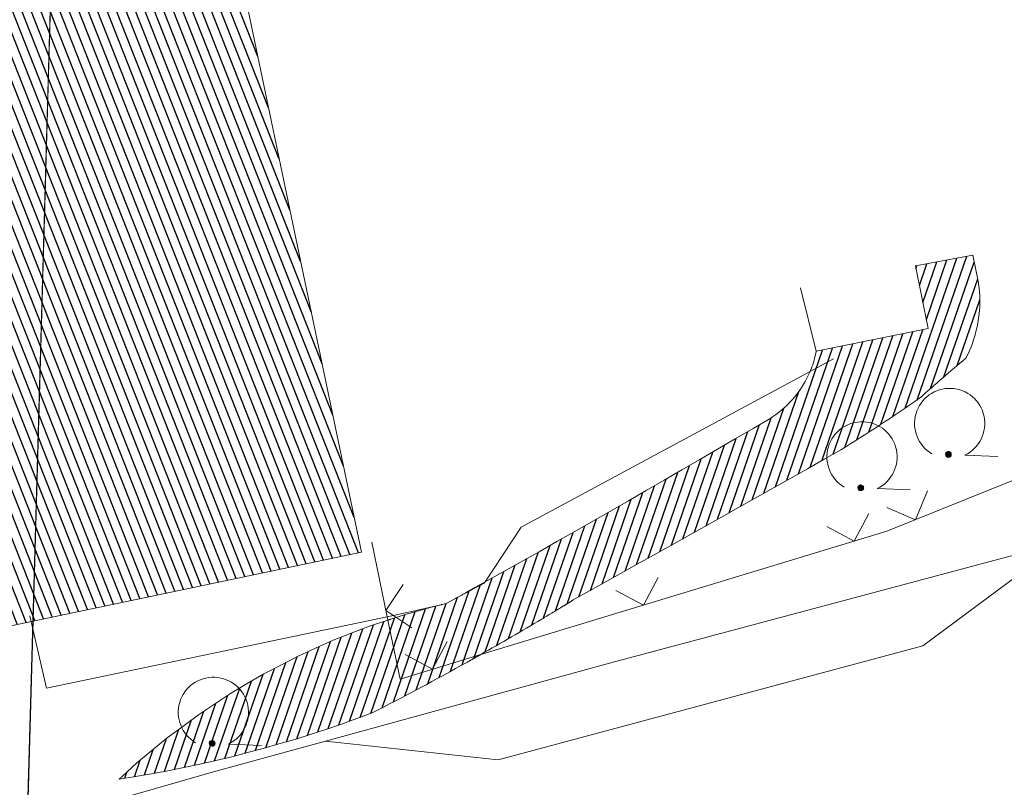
# Model space of a CAD drawing. Header units: metres. Extents: x 345144 to 348639, y 5629211 to 5635235.
# Tile 911 of 1056: x 347870 to 347893, y 5630803 to 5630821. Entities that reach past the tile are written whole.
import ezdxf

# ---------------------------------------------------------------- set-up
doc = ezdxf.new("R2010")
doc.units = ezdxf.units.M
doc.header["$MEASUREMENT"] = 0
for name, color, linetype in [('028 Geländeform', 7, 'Continuous'), ('081-083 Topographie', 7, 'Continuous'), ('AX Gebäude', 7, 'Continuous'), ('Blatt', 7, 'Continuous'), ('Definitionslinie', 7, 'Continuous')]:
    doc.layers.add(name, color=color, linetype=linetype)

# ---------------------------------------------------------------- blocks, each defined once
blk = doc.blocks.new('alk_7100_nrwx2')
at = {"true_color": 0x2e2e2e}
h = blk.add_hatch(color=250, dxfattribs=at)
edge = h.paths.add_edge_path(flags=0)
edge.add_arc((0.024073, -0.597267), 0.057254, 180, 360, ccw=False)
edge.add_arc((0.024073, -0.597267), 0.057255, 0, 180, ccw=False)
at = {"color": 250, "lineweight": 5, "true_color": 0x2e2e2e, "flags": 128}
blk.add_lwpolyline([(0.349382, -0.597267), (1, -0.597267)], dxfattribs=at)
at = {"color": 250, "lineweight": 5, "true_color": 0x2e2e2e}
for centre, radius, start, end in [((0.024073, 0.012362), 0.690995, -61.9148169, -118.0851831), ((0.024073, -0.597267), 0.057255, 0, 180), ((0.024073, -0.597267), 0.057254, 180, 0)]:
    blk.add_arc(centre, radius, start, end, dxfattribs=at)

msp = doc.modelspace()

# ---------------------------------------------------------------- hatches: boundary and pattern name
at = {"layer": '028 Geländeform', "true_color": 0xb27500}
h = msp.add_hatch(dxfattribs=at)
h.set_pattern_fill('_USER', color=44, scale=0.2, angle=250.9552152, style=0, pattern_type=0)
h.set_pattern_definition([(250.9552151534, (0, 0), (0.1890527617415, -0.065261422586), [])])
edge = h.paths.add_edge_path(flags=0)
edge.add_line((347880.156, 5630807.437), (347880.21125, 5630807.4675))
edge.add_line((347880.21125, 5630807.4675), (347880.266484, 5630807.498031))
edge.add_line((347880.266484, 5630807.498031), (347880.321719, 5630807.528562))
edge.add_line((347880.321719, 5630807.528562), (347880.376937, 5630807.559125))
edge.add_line((347880.376937, 5630807.559125), (347880.432156, 5630807.589688))
edge.add_line((347880.432156, 5630807.589688), (347880.487359, 5630807.620281))
edge.add_line((347880.487359, 5630807.620281), (347880.542563, 5630807.650875))
edge.add_line((347880.542563, 5630807.650875), (347880.59775, 5630807.6815))
edge.add_line((347880.59775, 5630807.6815), (347880.652938, 5630807.712125))
edge.add_line((347880.652938, 5630807.712125), (347880.708109, 5630807.742781))
edge.add_line((347880.708109, 5630807.742781), (347880.763281, 5630807.773438))
edge.add_line((347880.763281, 5630807.773438), (347880.818438, 5630807.804125))
edge.add_line((347880.818438, 5630807.804125), (347880.873594, 5630807.834813))
edge.add_line((347880.873594, 5630807.834813), (347880.928734, 5630807.865531))
edge.add_line((347880.928734, 5630807.865531), (347880.983875, 5630807.89625))
edge.add_line((347880.983875, 5630807.89625), (347881.039, 5630807.927))
edge.add_line((347881.039, 5630807.927), (347881.039, 5630807.927))
edge.add_line((347881.039, 5630807.927), (347881.447, 5630808.15425))
edge.add_line((347881.447, 5630808.15425), (347881.854266, 5630808.382734))
edge.add_line((347881.854266, 5630808.382734), (347882.261531, 5630808.611219))
edge.add_line((347882.261531, 5630808.611219), (347882.668062, 5630808.840938))
edge.add_line((347882.668062, 5630808.840938), (347883.074594, 5630809.070656))
edge.add_line((347883.074594, 5630809.070656), (347883.480391, 5630809.301609))
edge.add_line((347883.480391, 5630809.301609), (347883.886188, 5630809.532563))
edge.add_line((347883.886188, 5630809.532563), (347884.29125, 5630809.76475))
edge.add_line((347884.29125, 5630809.76475), (347884.696313, 5630809.996938))
edge.add_line((347884.696313, 5630809.996938), (347885.100641, 5630810.230359))
edge.add_line((347885.100641, 5630810.230359), (347885.504969, 5630810.463781))
edge.add_line((347885.504969, 5630810.463781), (347885.908563, 5630810.698438))
edge.add_line((347885.908563, 5630810.698438), (347886.312156, 5630810.933094))
edge.add_line((347886.312156, 5630810.933094), (347886.715016, 5630811.168984))
edge.add_line((347886.715016, 5630811.168984), (347887.117875, 5630811.404875))
edge.add_line((347887.117875, 5630811.404875), (347887.52, 5630811.642))
edge.add_arc((347886.293, 5630813.585), 2.297994, 302.2723158, 303.0813703)
edge.add_arc((347886.293, 5630813.585), 2.297421, 303.0813703, 303.3374187)
edge.add_arc((347886.293, 5630813.585), 2.298166, 303.3374187, 337.2957497)
edge.add_arc((347886.293, 5630813.585), 2.298079, 337.2957497, 338.4022751)
edge.add_arc((347886.293, 5630813.585), 2.298366, 338.4022751, 338.772733)
edge.add_arc((347886.293, 5630813.585), 2.297909, 338.772733, 349.1935496)
edge.add_line((347888.551, 5630813.154), (347891.092, 5630813.668))
edge.add_line((347891.092, 5630813.668), (347891.092, 5630813.668))
edge.add_line((347891.092, 5630813.668), (347890.803, 5630815.091))
edge.add_line((347890.803, 5630815.091), (347890.803, 5630815.091))
edge.add_line((347890.803, 5630815.091), (347892.101, 5630815.338))
edge.add_line((347892.101, 5630815.338), (347892.101, 5630815.338))
edge.add_line((347892.101, 5630815.338), (347892.227, 5630814.748))
edge.add_line((347892.227, 5630814.748), (347892.227, 5630814.748))
edge.add_line((347892.227, 5630814.748), (347892.244375, 5630814.633))
edge.add_line((347892.244375, 5630814.633), (347892.253016, 5630814.519375))
edge.add_line((347892.253016, 5630814.519375), (347892.261656, 5630814.40575))
edge.add_line((347892.261656, 5630814.40575), (347892.261563, 5630814.2935))
edge.add_line((347892.261563, 5630814.2935), (347892.261469, 5630814.18125))
edge.add_line((347892.261469, 5630814.18125), (347892.252641, 5630814.070375))
edge.add_line((347892.252641, 5630814.070375), (347892.243813, 5630813.9595))
edge.add_line((347892.243813, 5630813.9595), (347892.22625, 5630813.85))
edge.add_line((347892.22625, 5630813.85), (347892.208688, 5630813.7405))
edge.add_line((347892.208688, 5630813.7405), (347892.182391, 5630813.632375))
edge.add_line((347892.182391, 5630813.632375), (347892.156094, 5630813.52425))
edge.add_line((347892.156094, 5630813.52425), (347892.121062, 5630813.4175))
edge.add_line((347892.121062, 5630813.4175), (347892.086031, 5630813.31075))
edge.add_line((347892.086031, 5630813.31075), (347892.042266, 5630813.205375))
edge.add_line((347892.042266, 5630813.205375), (347891.9985, 5630813.1))
edge.add_line((347891.9985, 5630813.1), (347891.946, 5630812.996))
edge.add_line((347891.946, 5630812.996), (347891.946, 5630812.996))
edge.add_line((347891.946, 5630812.996), (347891.879375, 5630812.940625))
edge.add_line((347891.879375, 5630812.940625), (347891.813, 5630812.884922))
edge.add_line((347891.813, 5630812.884922), (347891.746625, 5630812.829219))
edge.add_line((347891.746625, 5630812.829219), (347891.6805, 5630812.773188))
edge.add_line((347891.6805, 5630812.773188), (347891.614375, 5630812.717156))
edge.add_line((347891.614375, 5630812.717156), (347891.5485, 5630812.660797))
edge.add_line((347891.5485, 5630812.660797), (347891.482625, 5630812.604438))
edge.add_line((347891.482625, 5630812.604438), (347891.417, 5630812.54775))
edge.add_line((347891.417, 5630812.54775), (347891.351375, 5630812.491063))
edge.add_line((347891.351375, 5630812.491063), (347891.286, 5630812.434047))
edge.add_line((347891.286, 5630812.434047), (347891.220625, 5630812.377031))
edge.add_line((347891.220625, 5630812.377031), (347891.1555, 5630812.319688))
edge.add_line((347891.1555, 5630812.319688), (347891.090375, 5630812.262344))
edge.add_line((347891.090375, 5630812.262344), (347891.0255, 5630812.204672))
edge.add_line((347891.0255, 5630812.204672), (347890.960625, 5630812.147))
edge.add_line((347890.960625, 5630812.147), (347890.896, 5630812.089))
edge.add_line((347890.896, 5630812.089), (347890.896, 5630812.089))
edge.add_line((347890.896, 5630812.089), (347890.786375, 5630812.013375))
edge.add_line((347890.786375, 5630812.013375), (347890.676297, 5630811.938391))
edge.add_line((347890.676297, 5630811.938391), (347890.566219, 5630811.863406))
edge.add_line((347890.566219, 5630811.863406), (347890.455688, 5630811.789063))
edge.add_line((347890.455688, 5630811.789063), (347890.345156, 5630811.714719))
edge.add_line((347890.345156, 5630811.714719), (347890.234172, 5630811.641016))
edge.add_line((347890.234172, 5630811.641016), (347890.123188, 5630811.567312))
edge.add_line((347890.123188, 5630811.567312), (347890.01175, 5630811.49425))
edge.add_line((347890.01175, 5630811.49425), (347889.900312, 5630811.421188))
edge.add_line((347889.900312, 5630811.421188), (347889.788422, 5630811.348766))
edge.add_line((347889.788422, 5630811.348766), (347889.676531, 5630811.276344))
edge.add_line((347889.676531, 5630811.276344), (347889.564188, 5630811.204563))
edge.add_line((347889.564188, 5630811.204563), (347889.451844, 5630811.132781))
edge.add_line((347889.451844, 5630811.132781), (347889.339047, 5630811.061641))
edge.add_line((347889.339047, 5630811.061641), (347889.22625, 5630810.9905))
edge.add_line((347889.22625, 5630810.9905), (347889.113, 5630810.92))
edge.add_line((347889.113, 5630810.92), (347889.113, 5630810.92))
edge.add_line((347889.113, 5630810.92), (347888.734, 5630810.70625))
edge.add_line((347888.734, 5630810.70625), (347888.354859, 5630810.49275))
edge.add_line((347888.354859, 5630810.49275), (347887.975719, 5630810.27925))
edge.add_line((347887.975719, 5630810.27925), (347887.596438, 5630810.066))
edge.add_line((347887.596438, 5630810.066), (347887.217156, 5630809.85275))
edge.add_line((347887.217156, 5630809.85275), (347886.837734, 5630809.63975))
edge.add_line((347886.837734, 5630809.63975), (347886.458313, 5630809.42675))
edge.add_line((347886.458313, 5630809.42675), (347886.07875, 5630809.214))
edge.add_line((347886.07875, 5630809.214), (347885.699188, 5630809.00125))
edge.add_line((347885.699188, 5630809.00125), (347885.319484, 5630808.78875))
edge.add_line((347885.319484, 5630808.78875), (347884.939781, 5630808.57625))
edge.add_line((347884.939781, 5630808.57625), (347884.559938, 5630808.364))
edge.add_line((347884.559938, 5630808.364), (347884.180094, 5630808.15175))
edge.add_line((347884.180094, 5630808.15175), (347883.800109, 5630807.93975))
edge.add_line((347883.800109, 5630807.93975), (347883.420125, 5630807.72775))
edge.add_line((347883.420125, 5630807.72775), (347883.04, 5630807.516))
edge.add_line((347883.04, 5630807.516), (347883.04, 5630807.516))
edge.add_line((347883.04, 5630807.516), (347883.031875, 5630807.511))
edge.add_line((347883.031875, 5630807.511), (347883.02375, 5630807.506))
edge.add_line((347883.02375, 5630807.506), (347883.015625, 5630807.501))
edge.add_line((347883.015625, 5630807.501), (347883.0075, 5630807.496))
edge.add_line((347883.0075, 5630807.496), (347882.999375, 5630807.491))
edge.add_line((347882.999375, 5630807.491), (347882.99125, 5630807.486))
edge.add_line((347882.99125, 5630807.486), (347882.983125, 5630807.481))
edge.add_line((347882.983125, 5630807.481), (347882.975, 5630807.476))
edge.add_line((347882.975, 5630807.476), (347882.966875, 5630807.471))
edge.add_line((347882.966875, 5630807.471), (347882.95875, 5630807.466))
edge.add_line((347882.95875, 5630807.466), (347882.950625, 5630807.461))
edge.add_line((347882.950625, 5630807.461), (347882.9425, 5630807.456))
edge.add_line((347882.9425, 5630807.456), (347882.934375, 5630807.451))
edge.add_line((347882.934375, 5630807.451), (347882.92625, 5630807.446))
edge.add_line((347882.92625, 5630807.446), (347882.918125, 5630807.441))
edge.add_line((347882.918125, 5630807.441), (347882.91, 5630807.436))
edge.add_line((347882.91, 5630807.436), (347882.91, 5630807.436))
edge.add_line((347882.91, 5630807.436), (347882.901875, 5630807.431125))
edge.add_line((347882.901875, 5630807.431125), (347882.89375, 5630807.426234))
edge.add_line((347882.89375, 5630807.426234), (347882.885625, 5630807.421344))
edge.add_line((347882.885625, 5630807.421344), (347882.8775, 5630807.416438))
edge.add_line((347882.8775, 5630807.416438), (347882.869375, 5630807.411531))
edge.add_line((347882.869375, 5630807.411531), (347882.86125, 5630807.406609))
edge.add_line((347882.86125, 5630807.406609), (347882.853125, 5630807.401688))
edge.add_line((347882.853125, 5630807.401688), (347882.845, 5630807.39675))
edge.add_line((347882.845, 5630807.39675), (347882.836875, 5630807.391813))
edge.add_line((347882.836875, 5630807.391813), (347882.82875, 5630807.386859))
edge.add_line((347882.82875, 5630807.386859), (347882.820625, 5630807.381906))
edge.add_line((347882.820625, 5630807.381906), (347882.8125, 5630807.376938))
edge.add_line((347882.8125, 5630807.376938), (347882.804375, 5630807.371969))
edge.add_line((347882.804375, 5630807.371969), (347882.79625, 5630807.366984))
edge.add_line((347882.79625, 5630807.366984), (347882.788125, 5630807.362))
edge.add_line((347882.788125, 5630807.362), (347882.78, 5630807.357))
edge.add_line((347882.78, 5630807.357), (347882.78, 5630807.357))
edge.add_line((347882.78, 5630807.357), (347882.7515, 5630807.33975))
edge.add_line((347882.7515, 5630807.33975), (347882.723, 5630807.322516))
edge.add_line((347882.723, 5630807.322516), (347882.6945, 5630807.305281))
edge.add_line((347882.6945, 5630807.305281), (347882.666, 5630807.288063))
edge.add_line((347882.666, 5630807.288063), (347882.6375, 5630807.270844))
edge.add_line((347882.6375, 5630807.270844), (347882.609, 5630807.253641))
edge.add_line((347882.609, 5630807.253641), (347882.5805, 5630807.236438))
edge.add_line((347882.5805, 5630807.236438), (347882.552, 5630807.21925))
edge.add_line((347882.552, 5630807.21925), (347882.5235, 5630807.202063))
edge.add_line((347882.5235, 5630807.202063), (347882.495, 5630807.184891))
edge.add_line((347882.495, 5630807.184891), (347882.4665, 5630807.167719))
edge.add_line((347882.4665, 5630807.167719), (347882.438, 5630807.150563))
edge.add_line((347882.438, 5630807.150563), (347882.4095, 5630807.133406))
edge.add_line((347882.4095, 5630807.133406), (347882.381, 5630807.116266))
edge.add_line((347882.381, 5630807.116266), (347882.3525, 5630807.099125))
edge.add_line((347882.3525, 5630807.099125), (347882.324, 5630807.082))
edge.add_line((347882.324, 5630807.082), (347882.324, 5630807.082))
edge.add_line((347882.324, 5630807.082), (347882.23825, 5630807.030875))
edge.add_line((347882.23825, 5630807.030875), (347882.152328, 5630806.98))
edge.add_line((347882.152328, 5630806.98), (347882.066406, 5630806.929125))
edge.add_line((347882.066406, 5630806.929125), (347881.980313, 5630806.8785))
edge.add_line((347881.980313, 5630806.8785), (347881.894219, 5630806.827875))
edge.add_line((347881.894219, 5630806.827875), (347881.807953, 5630806.7775))
edge.add_line((347881.807953, 5630806.7775), (347881.721688, 5630806.727125))
edge.add_line((347881.721688, 5630806.727125), (347881.63525, 5630806.677))
edge.add_line((347881.63525, 5630806.677), (347881.548813, 5630806.626875))
edge.add_line((347881.548813, 5630806.626875), (347881.462203, 5630806.577))
edge.add_line((347881.462203, 5630806.577), (347881.375594, 5630806.527125))
edge.add_line((347881.375594, 5630806.527125), (347881.288813, 5630806.4775))
edge.add_line((347881.288813, 5630806.4775), (347881.202031, 5630806.427875))
edge.add_line((347881.202031, 5630806.427875), (347881.115078, 5630806.3785))
edge.add_line((347881.115078, 5630806.3785), (347881.028125, 5630806.329125))
edge.add_line((347881.028125, 5630806.329125), (347880.941, 5630806.28))
edge.add_line((347880.941, 5630806.28), (347880.941, 5630806.28))
edge.add_line((347880.941, 5630806.28), (347880.931625, 5630806.274625))
edge.add_line((347880.931625, 5630806.274625), (347880.92225, 5630806.269266))
edge.add_line((347880.92225, 5630806.269266), (347880.912875, 5630806.263906))
edge.add_line((347880.912875, 5630806.263906), (347880.9035, 5630806.258563))
edge.add_line((347880.9035, 5630806.258563), (347880.894125, 5630806.253219))
edge.add_line((347880.894125, 5630806.253219), (347880.88475, 5630806.247891))
edge.add_line((347880.88475, 5630806.247891), (347880.875375, 5630806.242563))
edge.add_line((347880.875375, 5630806.242563), (347880.866, 5630806.23725))
edge.add_line((347880.866, 5630806.23725), (347880.856625, 5630806.231938))
edge.add_line((347880.856625, 5630806.231938), (347880.84725, 5630806.226641))
edge.add_line((347880.84725, 5630806.226641), (347880.837875, 5630806.221344))
edge.add_line((347880.837875, 5630806.221344), (347880.8285, 5630806.216063))
edge.add_line((347880.8285, 5630806.216063), (347880.819125, 5630806.210781))
edge.add_line((347880.819125, 5630806.210781), (347880.80975, 5630806.205516))
edge.add_line((347880.80975, 5630806.205516), (347880.800375, 5630806.20025))
edge.add_line((347880.800375, 5630806.20025), (347880.791, 5630806.195))
edge.add_line((347880.791, 5630806.195), (347880.791, 5630806.195))
edge.add_line((347880.791, 5630806.195), (347880.781375, 5630806.189625))
edge.add_line((347880.781375, 5630806.189625), (347880.77175, 5630806.18425))
edge.add_line((347880.77175, 5630806.18425), (347880.762125, 5630806.178875))
edge.add_line((347880.762125, 5630806.178875), (347880.7525, 5630806.1735))
edge.add_line((347880.7525, 5630806.1735), (347880.742875, 5630806.168125))
edge.add_line((347880.742875, 5630806.168125), (347880.73325, 5630806.16275))
edge.add_line((347880.73325, 5630806.16275), (347880.723625, 5630806.157375))
edge.add_line((347880.723625, 5630806.157375), (347880.714, 5630806.152))
edge.add_line((347880.714, 5630806.152), (347880.704375, 5630806.146625))
edge.add_line((347880.704375, 5630806.146625), (347880.69475, 5630806.14125))
edge.add_line((347880.69475, 5630806.14125), (347880.685125, 5630806.135875))
edge.add_line((347880.685125, 5630806.135875), (347880.6755, 5630806.1305))
edge.add_line((347880.6755, 5630806.1305), (347880.665875, 5630806.125125))
edge.add_line((347880.665875, 5630806.125125), (347880.65625, 5630806.11975))
edge.add_line((347880.65625, 5630806.11975), (347880.646625, 5630806.114375))
edge.add_line((347880.646625, 5630806.114375), (347880.637, 5630806.109))
edge.add_line((347880.637, 5630806.109), (347880.637, 5630806.109))
edge.add_line((347880.637, 5630806.109), (347880.503375, 5630806.034375))
edge.add_line((347880.503375, 5630806.034375), (347880.369406, 5630805.960406))
edge.add_line((347880.369406, 5630805.960406), (347880.235438, 5630805.886438))
edge.add_line((347880.235438, 5630805.886438), (347880.101125, 5630805.813125))
edge.add_line((347880.101125, 5630805.813125), (347879.966813, 5630805.739813))
edge.add_line((347879.966813, 5630805.739813), (347879.832156, 5630805.667156))
edge.add_line((347879.832156, 5630805.667156), (347879.6975, 5630805.5945))
edge.add_line((347879.6975, 5630805.5945), (347879.5625, 5630805.5225))
edge.add_line((347879.5625, 5630805.5225), (347879.4275, 5630805.4505))
edge.add_line((347879.4275, 5630805.4505), (347879.292156, 5630805.379156))
edge.add_line((347879.292156, 5630805.379156), (347879.156813, 5630805.307813))
edge.add_line((347879.156813, 5630805.307813), (347879.021125, 5630805.237125))
edge.add_line((347879.021125, 5630805.237125), (347878.885437, 5630805.166438))
edge.add_line((347878.885437, 5630805.166438), (347878.749406, 5630805.096406))
edge.add_line((347878.749406, 5630805.096406), (347878.613375, 5630805.026375))
edge.add_line((347878.613375, 5630805.026375), (347878.477, 5630804.957))
edge.add_line((347878.477, 5630804.957), (347878.477, 5630804.957))
edge.add_line((347878.477, 5630804.957), (347878.128125, 5630804.82525))
edge.add_line((347878.128125, 5630804.82525), (347877.776781, 5630804.702969))
edge.add_line((347877.776781, 5630804.702969), (347877.425438, 5630804.580688))
edge.add_line((347877.425438, 5630804.580688), (347877.071625, 5630804.467875))
edge.add_line((347877.071625, 5630804.467875), (347876.717812, 5630804.355063))
edge.add_line((347876.717812, 5630804.355063), (347876.361531, 5630804.251719))
edge.add_line((347876.361531, 5630804.251719), (347876.00525, 5630804.148375))
edge.add_line((347876.00525, 5630804.148375), (347875.6465, 5630804.0545))
edge.add_line((347875.6465, 5630804.0545), (347875.28775, 5630803.960625))
edge.add_line((347875.28775, 5630803.960625), (347874.926531, 5630803.876219))
edge.add_line((347874.926531, 5630803.876219), (347874.565313, 5630803.791813))
edge.add_line((347874.565313, 5630803.791813), (347874.201625, 5630803.716875))
edge.add_line((347874.201625, 5630803.716875), (347873.837938, 5630803.641938))
edge.add_line((347873.837938, 5630803.641938), (347873.471781, 5630803.576469))
edge.add_line((347873.471781, 5630803.576469), (347873.105625, 5630803.511))
edge.add_line((347873.105625, 5630803.511), (347872.737, 5630803.455))
edge.add_line((347872.737, 5630803.455), (347872.737, 5630803.455))
edge.add_line((347872.737, 5630803.455), (347872.741125, 5630803.458875))
edge.add_line((347872.741125, 5630803.458875), (347872.745266, 5630803.462734))
edge.add_line((347872.745266, 5630803.462734), (347872.749406, 5630803.466594))
edge.add_line((347872.749406, 5630803.466594), (347872.753563, 5630803.470438))
edge.add_line((347872.753563, 5630803.470438), (347872.757719, 5630803.474281))
edge.add_line((347872.757719, 5630803.474281), (347872.761891, 5630803.478109))
edge.add_line((347872.761891, 5630803.478109), (347872.766062, 5630803.481938))
edge.add_line((347872.766062, 5630803.481938), (347872.77025, 5630803.48575))
edge.add_line((347872.77025, 5630803.48575), (347872.774438, 5630803.489563))
edge.add_line((347872.774438, 5630803.489563), (347872.778641, 5630803.493359))
edge.add_line((347872.778641, 5630803.493359), (347872.782844, 5630803.497156))
edge.add_line((347872.782844, 5630803.497156), (347872.787063, 5630803.500938))
edge.add_line((347872.787063, 5630803.500938), (347872.791281, 5630803.504719))
edge.add_line((347872.791281, 5630803.504719), (347872.795516, 5630803.508484))
edge.add_line((347872.795516, 5630803.508484), (347872.79975, 5630803.51225))
edge.add_line((347872.79975, 5630803.51225), (347872.804, 5630803.516))
edge.add_line((347872.804, 5630803.516), (347872.804, 5630803.516))
edge.add_line((347872.804, 5630803.516), (347873.13625, 5630803.82025))
edge.add_line((347873.13625, 5630803.82025), (347873.479641, 5630804.103797))
edge.add_line((347873.479641, 5630804.103797), (347873.823031, 5630804.387344))
edge.add_line((347873.823031, 5630804.387344), (347874.177563, 5630804.650188))
edge.add_line((347874.177563, 5630804.650188), (347874.532094, 5630804.913031))
edge.add_line((347874.532094, 5630804.913031), (347874.897766, 5630805.155172))
edge.add_line((347874.897766, 5630805.155172), (347875.263438, 5630805.397313))
edge.add_line((347875.263438, 5630805.397313), (347875.64025, 5630805.61875))
edge.add_line((347875.64025, 5630805.61875), (347876.017063, 5630805.840188))
edge.add_line((347876.017063, 5630805.840188), (347876.405016, 5630806.040922))
edge.add_line((347876.405016, 5630806.040922), (347876.792969, 5630806.241656))
edge.add_line((347876.792969, 5630806.241656), (347877.192062, 5630806.421688))
edge.add_line((347877.192062, 5630806.421688), (347877.591156, 5630806.601719))
edge.add_line((347877.591156, 5630806.601719), (347878.001391, 5630806.761047))
edge.add_line((347878.001391, 5630806.761047), (347878.411625, 5630806.920375))
edge.add_line((347878.411625, 5630806.920375), (347878.833, 5630807.059))
edge.add_line((347878.833, 5630807.059), (347878.833, 5630807.059))
edge.add_line((347878.833, 5630807.059), (347878.83725, 5630807.060375))
edge.add_line((347878.83725, 5630807.060375), (347878.8415, 5630807.06175))
edge.add_line((347878.8415, 5630807.06175), (347878.84575, 5630807.063125))
edge.add_line((347878.84575, 5630807.063125), (347878.85, 5630807.0645))
edge.add_line((347878.85, 5630807.0645), (347878.85425, 5630807.065875))
edge.add_line((347878.85425, 5630807.065875), (347878.8585, 5630807.06725))
edge.add_line((347878.8585, 5630807.06725), (347878.86275, 5630807.068625))
edge.add_line((347878.86275, 5630807.068625), (347878.867, 5630807.07))
edge.add_line((347878.867, 5630807.07), (347878.87125, 5630807.071375))
edge.add_line((347878.87125, 5630807.071375), (347878.8755, 5630807.07275))
edge.add_line((347878.8755, 5630807.07275), (347878.87975, 5630807.074125))
edge.add_line((347878.87975, 5630807.074125), (347878.884, 5630807.0755))
edge.add_line((347878.884, 5630807.0755), (347878.88825, 5630807.076875))
edge.add_line((347878.88825, 5630807.076875), (347878.8925, 5630807.07825))
edge.add_line((347878.8925, 5630807.07825), (347878.89675, 5630807.079625))
edge.add_line((347878.89675, 5630807.079625), (347878.901, 5630807.081))
edge.add_line((347878.901, 5630807.081), (347878.901, 5630807.081))
edge.add_line((347878.901, 5630807.081), (347878.97025, 5630807.103625))
edge.add_line((347878.97025, 5630807.103625), (347879.039844, 5630807.125672))
edge.add_line((347879.039844, 5630807.125672), (347879.109438, 5630807.147719))
edge.add_line((347879.109438, 5630807.147719), (347879.179375, 5630807.169188))
edge.add_line((347879.179375, 5630807.169188), (347879.249313, 5630807.190656))
edge.add_line((347879.249313, 5630807.190656), (347879.319594, 5630807.211547))
edge.add_line((347879.319594, 5630807.211547), (347879.389875, 5630807.232438))
edge.add_line((347879.389875, 5630807.232438), (347879.4605, 5630807.25275))
edge.add_line((347879.4605, 5630807.25275), (347879.531125, 5630807.273063))
edge.add_line((347879.531125, 5630807.273063), (347879.602094, 5630807.292797))
edge.add_line((347879.602094, 5630807.292797), (347879.673063, 5630807.312531))
edge.add_line((347879.673063, 5630807.312531), (347879.744375, 5630807.331688))
edge.add_line((347879.744375, 5630807.331688), (347879.815688, 5630807.350844))
edge.add_line((347879.815688, 5630807.350844), (347879.887344, 5630807.369422))
edge.add_line((347879.887344, 5630807.369422), (347879.959, 5630807.388))
edge.add_line((347879.959, 5630807.388), (347880.031, 5630807.406))
edge.add_line((347880.031, 5630807.406), (347880.031, 5630807.406))
edge.add_line((347880.031, 5630807.406), (347880.031375, 5630807.406125))
edge.add_line((347880.031375, 5630807.406125), (347880.031766, 5630807.40625))
edge.add_line((347880.031766, 5630807.40625), (347880.032156, 5630807.406375))
edge.add_line((347880.032156, 5630807.406375), (347880.032563, 5630807.4065))
edge.add_line((347880.032563, 5630807.4065), (347880.032969, 5630807.406625))
edge.add_line((347880.032969, 5630807.406625), (347880.033391, 5630807.40675))
edge.add_line((347880.033391, 5630807.40675), (347880.033812, 5630807.406875))
edge.add_line((347880.033812, 5630807.406875), (347880.03425, 5630807.407))
edge.add_line((347880.03425, 5630807.407), (347880.034688, 5630807.407125))
edge.add_line((347880.034688, 5630807.407125), (347880.035141, 5630807.40725))
edge.add_line((347880.035141, 5630807.40725), (347880.035594, 5630807.407375))
edge.add_line((347880.035594, 5630807.407375), (347880.036063, 5630807.4075))
edge.add_line((347880.036063, 5630807.4075), (347880.036531, 5630807.407625))
edge.add_line((347880.036531, 5630807.407625), (347880.037016, 5630807.40775))
edge.add_line((347880.037016, 5630807.40775), (347880.0375, 5630807.407875))
edge.add_line((347880.0375, 5630807.407875), (347880.038, 5630807.408))
edge.add_line((347880.038, 5630807.408), (347880.038, 5630807.408))
edge.add_line((347880.038, 5630807.408), (347880.038625, 5630807.408125))
edge.add_line((347880.038625, 5630807.408125), (347880.039234, 5630807.40825))
edge.add_line((347880.039234, 5630807.40825), (347880.039844, 5630807.408375))
edge.add_line((347880.039844, 5630807.408375), (347880.040438, 5630807.4085))
edge.add_line((347880.040438, 5630807.4085), (347880.041031, 5630807.408625))
edge.add_line((347880.041031, 5630807.408625), (347880.041609, 5630807.40875))
edge.add_line((347880.041609, 5630807.40875), (347880.042188, 5630807.408875))
edge.add_line((347880.042188, 5630807.408875), (347880.04275, 5630807.409))
edge.add_line((347880.04275, 5630807.409), (347880.043313, 5630807.409125))
edge.add_line((347880.043313, 5630807.409125), (347880.043859, 5630807.40925))
edge.add_line((347880.043859, 5630807.40925), (347880.044406, 5630807.409375))
edge.add_line((347880.044406, 5630807.409375), (347880.044938, 5630807.4095))
edge.add_line((347880.044938, 5630807.4095), (347880.045469, 5630807.409625))
edge.add_line((347880.045469, 5630807.409625), (347880.045984, 5630807.40975))
edge.add_line((347880.045984, 5630807.40975), (347880.0465, 5630807.409875))
edge.add_line((347880.0465, 5630807.409875), (347880.047, 5630807.41))
edge.add_line((347880.047, 5630807.41), (347880.047, 5630807.41))
edge.add_line((347880.047, 5630807.41), (347880.048125, 5630807.41025))
edge.add_line((347880.048125, 5630807.41025), (347880.049266, 5630807.410516))
edge.add_line((347880.049266, 5630807.410516), (347880.050406, 5630807.410781))
edge.add_line((347880.050406, 5630807.410781), (347880.051563, 5630807.411062))
edge.add_line((347880.051563, 5630807.411062), (347880.052719, 5630807.411344))
edge.add_line((347880.052719, 5630807.411344), (347880.053891, 5630807.411641))
edge.add_line((347880.053891, 5630807.411641), (347880.055063, 5630807.411937))
edge.add_line((347880.055063, 5630807.411937), (347880.05625, 5630807.41225))
edge.add_line((347880.05625, 5630807.41225), (347880.057438, 5630807.412563))
edge.add_line((347880.057438, 5630807.412563), (347880.058641, 5630807.412891))
edge.add_line((347880.058641, 5630807.412891), (347880.059844, 5630807.413219))
edge.add_line((347880.059844, 5630807.413219), (347880.061063, 5630807.413563))
edge.add_line((347880.061063, 5630807.413563), (347880.062281, 5630807.413906))
edge.add_line((347880.062281, 5630807.413906), (347880.063516, 5630807.414266))
edge.add_line((347880.063516, 5630807.414266), (347880.06475, 5630807.414625))
edge.add_line((347880.06475, 5630807.414625), (347880.066, 5630807.415))
edge.add_line((347880.066, 5630807.415), (347880.066, 5630807.415))
edge.add_line((347880.066, 5630807.415), (347880.0665, 5630807.415125))
edge.add_line((347880.0665, 5630807.415125), (347880.067016, 5630807.41525))
edge.add_line((347880.067016, 5630807.41525), (347880.067531, 5630807.415375))
edge.add_line((347880.067531, 5630807.415375), (347880.068063, 5630807.4155))
edge.add_line((347880.068063, 5630807.4155), (347880.068594, 5630807.415625))
edge.add_line((347880.068594, 5630807.415625), (347880.069141, 5630807.41575))
edge.add_line((347880.069141, 5630807.41575), (347880.069688, 5630807.415875))
edge.add_line((347880.069688, 5630807.415875), (347880.07025, 5630807.416))
edge.add_line((347880.07025, 5630807.416), (347880.070812, 5630807.416125))
edge.add_line((347880.070812, 5630807.416125), (347880.071391, 5630807.41625))
edge.add_line((347880.071391, 5630807.41625), (347880.071969, 5630807.416375))
edge.add_line((347880.071969, 5630807.416375), (347880.072563, 5630807.4165))
edge.add_line((347880.072563, 5630807.4165), (347880.073156, 5630807.416625))
edge.add_line((347880.073156, 5630807.416625), (347880.073766, 5630807.41675))
edge.add_line((347880.073766, 5630807.41675), (347880.074375, 5630807.416875))
edge.add_line((347880.074375, 5630807.416875), (347880.075, 5630807.417))
edge.add_line((347880.075, 5630807.417), (347880.075, 5630807.417))
edge.add_line((347880.075, 5630807.417), (347880.114, 5630807.427))
edge.add_line((347880.114, 5630807.427), (347880.114, 5630807.427))
edge.add_line((347880.114, 5630807.427), (347880.156, 5630807.437))
at = {"layer": 'AX Gebäude', "true_color": 0x4f4f4f}
h = msp.add_hatch(dxfattribs=at)
h.set_pattern_fill('_USER', color=251, scale=0.2, angle=111.5294118, style=0, pattern_type=0)
h.set_pattern_definition([(111.5294117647, (0, 0), (-0.186045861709, -0.07339575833), [])])
h.paths.add_polyline_path([(347865.685, 5630862.352), (347872.502, 5630829.175), (347873.867, 5630829.458), (347878.233, 5630808.601), (347870.019, 5630806.88), (347865.651, 5630827.736), (347866.75, 5630827.964), (347861.892, 5630851.548), (347858.619, 5630867.441), (347871.635, 5630870.12), (347872.927, 5630863.84)], flags=0)

# ---------------------------------------------------------------- linework, layer by layer
at = {"layer": '081-083 Topographie', "color": 7, "linetype": 'Continuous', "lineweight": 5, "flags": 128}
for points in [[(347878.466, 5630808.826), (347878.817, 5630807.135), (347878.817, 5630807.135), (347878.833, 5630807.059), (347878.833, 5630807.059), (347879.11, 5630805.724), (347879.11, 5630805.724), (347880.941, 5630806.28), (347880.941, 5630806.28), (347890.151, 5630809.074), (347890.151, 5630809.074), (347896.091, 5630811.467), (347896.091, 5630811.467), (347894.95, 5630815.879)], [(347888.195, 5630814.596), (347888.551, 5630813.154)], [(347870.707, 5630807.16), (347871.086, 5630805.514), (347871.086, 5630805.514), (347878.817, 5630807.135), (347878.817, 5630807.135), (347879.407, 5630807.259), (347879.407, 5630807.259), (347880.031, 5630807.406), (347880.031, 5630807.406), (347880.038, 5630807.408), (347880.038, 5630807.408), (347880.038625, 5630807.408125), (347880.039234, 5630807.40825), (347880.039844, 5630807.408375), (347880.040438, 5630807.4085), (347880.041031, 5630807.408625), (347880.041609, 5630807.40875), (347880.042188, 5630807.408875), (347880.04275, 5630807.409), (347880.043313, 5630807.409125), (347880.043859, 5630807.40925), (347880.044406, 5630807.409375), (347880.044938, 5630807.4095), (347880.045469, 5630807.409625), (347880.045984, 5630807.40975), (347880.0465, 5630807.409875), (347880.047, 5630807.41), (347880.047, 5630807.41), (347880.048125, 5630807.41025), (347880.049266, 5630807.410516), (347880.050406, 5630807.410781), (347880.051563, 5630807.411062), (347880.052719, 5630807.411344), (347880.053891, 5630807.411641), (347880.055063, 5630807.411937), (347880.05625, 5630807.41225), (347880.057438, 5630807.412563), (347880.058641, 5630807.412891), (347880.059844, 5630807.413219), (347880.061063, 5630807.413563), (347880.062281, 5630807.413906), (347880.063516, 5630807.414266), (347880.06475, 5630807.414625), (347880.066, 5630807.415), (347880.066, 5630807.415), (347880.0665, 5630807.415125), (347880.067016, 5630807.41525), (347880.067531, 5630807.415375), (347880.068063, 5630807.4155), (347880.068594, 5630807.415625), (347880.069141, 5630807.41575), (347880.069688, 5630807.415875), (347880.07025, 5630807.416), (347880.070812, 5630807.416125), (347880.071391, 5630807.41625), (347880.071969, 5630807.416375), (347880.072563, 5630807.4165), (347880.073156, 5630807.416625), (347880.073766, 5630807.41675), (347880.074375, 5630807.416875), (347880.075, 5630807.417), (347880.075, 5630807.417), (347880.114, 5630807.427), (347880.114, 5630807.427), (347880.156, 5630807.437), (347880.156, 5630807.437), (347881.019, 5630807.897), (347881.019, 5630807.897), (347881.039, 5630807.927), (347881.039, 5630807.927), (347881.855, 5630809.165), (347881.855, 5630809.165), (347888.413, 5630812.698), (347888.413, 5630812.698), (347888.945, 5630812.984)], [(347877.415, 5630804.317), (347883.864, 5630806.084), (347883.864, 5630806.084), (347894.136, 5630808.829)], [(347877.415, 5630804.317), (347881.332, 5630803.889), (347881.332, 5630803.889), (347890.967, 5630806.478), (347890.967, 5630806.478), (347894.136, 5630808.829)], [(347868.842, 5630801.892), (347874.875, 5630803.621), (347874.875, 5630803.621), (347877.415, 5630804.317)]]:
    msp.add_lwpolyline(points, dxfattribs=at)
at = {"layer": 'AX Gebäude', "color": 7, "linetype": 'Continuous', "lineweight": 5, "flags": 128}
msp.add_lwpolyline([(347865.685, 5630862.352), (347872.502, 5630829.175), (347873.867, 5630829.458), (347878.233, 5630808.601), (347870.019, 5630806.88), (347865.651, 5630827.736), (347866.75, 5630827.964), (347861.892, 5630851.548), (347858.619, 5630867.441), (347871.635, 5630870.12), (347872.927, 5630863.84), (347865.685, 5630862.352)], dxfattribs=at)
at = {"layer": 'Blatt', "color": 205, "linetype": 'Continuous', "lineweight": 5, "true_color": 0x873099, "flags": 128}
for points in [[(347367.669, 5630702.092), (347374.708, 5630951.97), (347874.464, 5630937.896), (347867.426, 5630688.019), (347367.669, 5630702.092)], [(348005.705, 5630725.733), (348009.874, 5630684.008), (347867.426, 5630688.019), (347874.464, 5630937.896), (347963.101, 5630935.4), (347975.383, 5630844.729), (348005.705, 5630725.733)]]:
    msp.add_lwpolyline(points, dxfattribs=at)
at = {"layer": 'Definitionslinie', "color": 44, "linetype": 'Continuous', "lineweight": 5, "true_color": 0xb27500, "flags": 128}
for points in [[(347890.803, 5630815.091), (347892.101, 5630815.338)], [(347892.101, 5630815.338), (347892.227, 5630814.748)], [(347890.803, 5630815.091), (347891.092, 5630813.668)], [(347891.946, 5630812.996), (347891.9985, 5630813.1), (347892.042266, 5630813.205375), (347892.086031, 5630813.31075), (347892.121062, 5630813.4175), (347892.156094, 5630813.52425), (347892.182391, 5630813.632375), (347892.208688, 5630813.7405), (347892.22625, 5630813.85), (347892.243813, 5630813.9595), (347892.252641, 5630814.070375), (347892.261469, 5630814.18125), (347892.261563, 5630814.2935), (347892.261656, 5630814.40575), (347892.253016, 5630814.519375), (347892.244375, 5630814.633), (347892.227, 5630814.748)], [(347888.551, 5630813.154), (347891.092, 5630813.668)], [(347890.896, 5630812.089), (347890.960625, 5630812.147), (347891.0255, 5630812.204672), (347891.090375, 5630812.262344), (347891.1555, 5630812.319688), (347891.220625, 5630812.377031), (347891.286, 5630812.434047), (347891.351375, 5630812.491063), (347891.417, 5630812.54775), (347891.482625, 5630812.604438), (347891.5485, 5630812.660797), (347891.614375, 5630812.717156), (347891.6805, 5630812.773188), (347891.746625, 5630812.829219), (347891.813, 5630812.884922), (347891.879375, 5630812.940625), (347891.946, 5630812.996)], [(347889.113, 5630810.92), (347889.22625, 5630810.9905), (347889.339047, 5630811.061641), (347889.451844, 5630811.132781), (347889.564188, 5630811.204563), (347889.676531, 5630811.276344), (347889.788422, 5630811.348766), (347889.900312, 5630811.421188), (347890.01175, 5630811.49425), (347890.123188, 5630811.567312), (347890.234172, 5630811.641016), (347890.345156, 5630811.714719), (347890.455688, 5630811.789063), (347890.566219, 5630811.863406), (347890.676297, 5630811.938391), (347890.786375, 5630812.013375), (347890.896, 5630812.089)], [(347880.156, 5630807.437), (347880.21125, 5630807.4675), (347880.266484, 5630807.498031), (347880.321719, 5630807.528562), (347880.376937, 5630807.559125), (347880.432156, 5630807.589688), (347880.487359, 5630807.620281), (347880.542563, 5630807.650875), (347880.59775, 5630807.6815), (347880.652938, 5630807.712125), (347880.708109, 5630807.742781), (347880.763281, 5630807.773438), (347880.818438, 5630807.804125), (347880.873594, 5630807.834813), (347880.928734, 5630807.865531), (347880.983875, 5630807.89625), (347881.039, 5630807.927), (347881.039, 5630807.927), (347881.447, 5630808.15425), (347881.854266, 5630808.382734), (347882.261531, 5630808.611219), (347882.668062, 5630808.840938), (347883.074594, 5630809.070656), (347883.480391, 5630809.301609), (347883.886188, 5630809.532563), (347884.29125, 5630809.76475), (347884.696313, 5630809.996938), (347885.100641, 5630810.230359), (347885.504969, 5630810.463781), (347885.908563, 5630810.698438), (347886.312156, 5630810.933094), (347886.715016, 5630811.168984), (347887.117875, 5630811.404875), (347887.52, 5630811.642)], [(347883.04, 5630807.516), (347883.420125, 5630807.72775), (347883.800109, 5630807.93975), (347884.180094, 5630808.15175), (347884.559938, 5630808.364), (347884.939781, 5630808.57625), (347885.319484, 5630808.78875), (347885.699188, 5630809.00125), (347886.07875, 5630809.214), (347886.458313, 5630809.42675), (347886.837734, 5630809.63975), (347887.217156, 5630809.85275), (347887.596438, 5630810.066), (347887.975719, 5630810.27925), (347888.354859, 5630810.49275), (347888.734, 5630810.70625), (347889.113, 5630810.92)], [(347872.737, 5630803.455), (347872.741125, 5630803.458875), (347872.745266, 5630803.462734), (347872.749406, 5630803.466594), (347872.753563, 5630803.470438), (347872.757719, 5630803.474281), (347872.761891, 5630803.478109), (347872.766062, 5630803.481938), (347872.77025, 5630803.48575), (347872.774438, 5630803.489563), (347872.778641, 5630803.493359), (347872.782844, 5630803.497156), (347872.787063, 5630803.500938), (347872.791281, 5630803.504719), (347872.795516, 5630803.508484), (347872.79975, 5630803.51225), (347872.804, 5630803.516), (347872.804, 5630803.516), (347873.13625, 5630803.82025), (347873.479641, 5630804.103797), (347873.823031, 5630804.387344), (347874.177563, 5630804.650188), (347874.532094, 5630804.913031), (347874.897766, 5630805.155172), (347875.263438, 5630805.397313), (347875.64025, 5630805.61875), (347876.017063, 5630805.840188), (347876.405016, 5630806.040922), (347876.792969, 5630806.241656), (347877.192062, 5630806.421688), (347877.591156, 5630806.601719), (347878.001391, 5630806.761047), (347878.411625, 5630806.920375), (347878.833, 5630807.059), (347878.833, 5630807.059), (347878.83725, 5630807.060375), (347878.8415, 5630807.06175), (347878.84575, 5630807.063125), (347878.85, 5630807.0645), (347878.85425, 5630807.065875), (347878.8585, 5630807.06725), (347878.86275, 5630807.068625), (347878.867, 5630807.07), (347878.87125, 5630807.071375), (347878.8755, 5630807.07275), (347878.87975, 5630807.074125), (347878.884, 5630807.0755), (347878.88825, 5630807.076875), (347878.8925, 5630807.07825), (347878.89675, 5630807.079625), (347878.901, 5630807.081), (347878.901, 5630807.081), (347878.97025, 5630807.103625), (347879.039844, 5630807.125672), (347879.109438, 5630807.147719), (347879.179375, 5630807.169188), (347879.249313, 5630807.190656), (347879.319594, 5630807.211547), (347879.389875, 5630807.232438), (347879.4605, 5630807.25275), (347879.531125, 5630807.273063), (347879.602094, 5630807.292797), (347879.673063, 5630807.312531), (347879.744375, 5630807.331688), (347879.815688, 5630807.350844), (347879.887344, 5630807.369422), (347879.959, 5630807.388), (347880.031, 5630807.406), (347880.031, 5630807.406), (347880.031375, 5630807.406125), (347880.031766, 5630807.40625), (347880.032156, 5630807.406375), (347880.032563, 5630807.4065), (347880.032969, 5630807.406625), (347880.033391, 5630807.40675), (347880.033812, 5630807.406875), (347880.03425, 5630807.407), (347880.034688, 5630807.407125), (347880.035141, 5630807.40725), (347880.035594, 5630807.407375), (347880.036063, 5630807.4075), (347880.036531, 5630807.407625), (347880.037016, 5630807.40775), (347880.0375, 5630807.407875), (347880.038, 5630807.408), (347880.038, 5630807.408), (347880.038625, 5630807.408125), (347880.039234, 5630807.40825), (347880.039844, 5630807.408375), (347880.040438, 5630807.4085), (347880.041031, 5630807.408625), (347880.041609, 5630807.40875), (347880.042188, 5630807.408875), (347880.04275, 5630807.409), (347880.043313, 5630807.409125), (347880.043859, 5630807.40925), (347880.044406, 5630807.409375), (347880.044938, 5630807.4095), (347880.045469, 5630807.409625), (347880.045984, 5630807.40975), (347880.0465, 5630807.409875), (347880.047, 5630807.41), (347880.047, 5630807.41), (347880.048125, 5630807.41025), (347880.049266, 5630807.410516), (347880.050406, 5630807.410781), (347880.051563, 5630807.411062), (347880.052719, 5630807.411344), (347880.053891, 5630807.411641), (347880.055063, 5630807.411937), (347880.05625, 5630807.41225), (347880.057438, 5630807.412563), (347880.058641, 5630807.412891), (347880.059844, 5630807.413219), (347880.061063, 5630807.413563), (347880.062281, 5630807.413906), (347880.063516, 5630807.414266), (347880.06475, 5630807.414625), (347880.066, 5630807.415), (347880.066, 5630807.415), (347880.0665, 5630807.415125), (347880.067016, 5630807.41525), (347880.067531, 5630807.415375), (347880.068063, 5630807.4155), (347880.068594, 5630807.415625), (347880.069141, 5630807.41575), (347880.069688, 5630807.415875), (347880.07025, 5630807.416), (347880.070812, 5630807.416125), (347880.071391, 5630807.41625), (347880.071969, 5630807.416375), (347880.072563, 5630807.4165), (347880.073156, 5630807.416625), (347880.073766, 5630807.41675), (347880.074375, 5630807.416875), (347880.075, 5630807.417), (347880.075, 5630807.417), (347880.114, 5630807.427), (347880.114, 5630807.427), (347880.156, 5630807.437)], [(347878.477, 5630804.957), (347878.613375, 5630805.026375), (347878.749406, 5630805.096406), (347878.885437, 5630805.166438), (347879.021125, 5630805.237125), (347879.156813, 5630805.307813), (347879.292156, 5630805.379156), (347879.4275, 5630805.4505), (347879.5625, 5630805.5225), (347879.6975, 5630805.5945), (347879.832156, 5630805.667156), (347879.966813, 5630805.739813), (347880.101125, 5630805.813125), (347880.235438, 5630805.886438), (347880.369406, 5630805.960406), (347880.503375, 5630806.034375), (347880.637, 5630806.109), (347880.637, 5630806.109), (347880.646625, 5630806.114375), (347880.65625, 5630806.11975), (347880.665875, 5630806.125125), (347880.6755, 5630806.1305), (347880.685125, 5630806.135875), (347880.69475, 5630806.14125), (347880.704375, 5630806.146625), (347880.714, 5630806.152), (347880.723625, 5630806.157375), (347880.73325, 5630806.16275), (347880.742875, 5630806.168125), (347880.7525, 5630806.1735), (347880.762125, 5630806.178875), (347880.77175, 5630806.18425), (347880.781375, 5630806.189625), (347880.791, 5630806.195), (347880.791, 5630806.195), (347880.800375, 5630806.20025), (347880.80975, 5630806.205516), (347880.819125, 5630806.210781), (347880.8285, 5630806.216063), (347880.837875, 5630806.221344), (347880.84725, 5630806.226641), (347880.856625, 5630806.231938), (347880.866, 5630806.23725), (347880.875375, 5630806.242563), (347880.88475, 5630806.247891), (347880.894125, 5630806.253219), (347880.9035, 5630806.258563), (347880.912875, 5630806.263906), (347880.92225, 5630806.269266), (347880.931625, 5630806.274625), (347880.941, 5630806.28), (347880.941, 5630806.28), (347881.028125, 5630806.329125), (347881.115078, 5630806.3785), (347881.202031, 5630806.427875), (347881.288813, 5630806.4775), (347881.375594, 5630806.527125), (347881.462203, 5630806.577), (347881.548813, 5630806.626875), (347881.63525, 5630806.677), (347881.721688, 5630806.727125), (347881.807953, 5630806.7775), (347881.894219, 5630806.827875), (347881.980313, 5630806.8785), (347882.066406, 5630806.929125), (347882.152328, 5630806.98), (347882.23825, 5630807.030875), (347882.324, 5630807.082), (347882.324, 5630807.082), (347882.3525, 5630807.099125), (347882.381, 5630807.116266), (347882.4095, 5630807.133406), (347882.438, 5630807.150563), (347882.4665, 5630807.167719), (347882.495, 5630807.184891), (347882.5235, 5630807.202063), (347882.552, 5630807.21925), (347882.5805, 5630807.236438), (347882.609, 5630807.253641), (347882.6375, 5630807.270844), (347882.666, 5630807.288063), (347882.6945, 5630807.305281), (347882.723, 5630807.322516), (347882.7515, 5630807.33975), (347882.78, 5630807.357), (347882.78, 5630807.357), (347882.788125, 5630807.362), (347882.79625, 5630807.366984), (347882.804375, 5630807.371969), (347882.8125, 5630807.376938), (347882.820625, 5630807.381906), (347882.82875, 5630807.386859), (347882.836875, 5630807.391813), (347882.845, 5630807.39675), (347882.853125, 5630807.401688), (347882.86125, 5630807.406609), (347882.869375, 5630807.411531), (347882.8775, 5630807.416438), (347882.885625, 5630807.421344), (347882.89375, 5630807.426234), (347882.901875, 5630807.431125), (347882.91, 5630807.436), (347882.91, 5630807.436), (347882.918125, 5630807.441), (347882.92625, 5630807.446), (347882.934375, 5630807.451), (347882.9425, 5630807.456), (347882.950625, 5630807.461), (347882.95875, 5630807.466), (347882.966875, 5630807.471), (347882.975, 5630807.476), (347882.983125, 5630807.481), (347882.99125, 5630807.486), (347882.999375, 5630807.491), (347883.0075, 5630807.496), (347883.015625, 5630807.501), (347883.02375, 5630807.506), (347883.031875, 5630807.511), (347883.04, 5630807.516)], [(347872.737, 5630803.455), (347873.105625, 5630803.511), (347873.471781, 5630803.576469), (347873.837938, 5630803.641938), (347874.201625, 5630803.716875), (347874.565313, 5630803.791813), (347874.926531, 5630803.876219), (347875.28775, 5630803.960625), (347875.6465, 5630804.0545), (347876.00525, 5630804.148375), (347876.361531, 5630804.251719), (347876.717812, 5630804.355063), (347877.071625, 5630804.467875), (347877.425438, 5630804.580688), (347877.776781, 5630804.702969), (347878.128125, 5630804.82525), (347878.477, 5630804.957)]]:
    msp.add_lwpolyline(points, dxfattribs=at)
at = {"layer": 'Definitionslinie', "color": 7, "linetype": 'Continuous', "lineweight": 5, "flags": 128}
for points in [[(347888.195, 5630814.596), (347888.551, 5630813.154)], [(347881.855, 5630809.165), (347888.413, 5630812.698), (347888.413, 5630812.698), (347888.945, 5630812.984)], [(347890.151, 5630809.074), (347896.091, 5630811.467)], [(347890.152, 5630809.613), (347890.802, 5630809.336), (347891.079, 5630809.987)], [(347890.152, 5630809.613), (347890.802, 5630809.336), (347891.079, 5630809.987)], [(347888.791, 5630809.184), (347889.415, 5630808.851), (347889.748, 5630809.474)], [(347888.791, 5630809.184), (347889.415, 5630808.851), (347889.748, 5630809.474)], [(347881.019, 5630807.897), (347881.039, 5630807.927), (347881.039, 5630807.927), (347881.855, 5630809.165)], [(347879.11, 5630805.724), (347880.941, 5630806.28), (347880.941, 5630806.28), (347890.151, 5630809.074)], [(347878.466, 5630808.826), (347878.817, 5630807.135), (347878.817, 5630807.135), (347878.833, 5630807.059), (347878.833, 5630807.059), (347879.11, 5630805.724)], [(347883.864, 5630806.084), (347894.136, 5630808.829)], [(347890.967, 5630806.478), (347894.136, 5630808.829)], [(347884.007, 5630807.733), (347884.63, 5630807.399), (347884.964, 5630808.023)], [(347884.007, 5630807.733), (347884.63, 5630807.399), (347884.964, 5630808.023)], [(347879.176, 5630807.866), (347878.788, 5630807.275), (347879.379, 5630806.887)], [(347879.176, 5630807.866), (347878.788, 5630807.275), (347879.379, 5630806.887)], [(347880.156, 5630807.437), (347881.019, 5630807.897)], [(347879.407, 5630807.259), (347880.031, 5630807.406), (347880.031, 5630807.406), (347880.038, 5630807.408), (347880.038, 5630807.408), (347880.038625, 5630807.408125), (347880.039234, 5630807.40825), (347880.039844, 5630807.408375), (347880.040438, 5630807.4085), (347880.041031, 5630807.408625), (347880.041609, 5630807.40875), (347880.042188, 5630807.408875), (347880.04275, 5630807.409), (347880.043313, 5630807.409125), (347880.043859, 5630807.40925), (347880.044406, 5630807.409375), (347880.044938, 5630807.4095), (347880.045469, 5630807.409625), (347880.045984, 5630807.40975), (347880.0465, 5630807.409875), (347880.047, 5630807.41), (347880.047, 5630807.41), (347880.048125, 5630807.41025), (347880.049266, 5630807.410516), (347880.050406, 5630807.410781), (347880.051563, 5630807.411062), (347880.052719, 5630807.411344), (347880.053891, 5630807.411641), (347880.055063, 5630807.411937), (347880.05625, 5630807.41225), (347880.057438, 5630807.412563), (347880.058641, 5630807.412891), (347880.059844, 5630807.413219), (347880.061063, 5630807.413563), (347880.062281, 5630807.413906), (347880.063516, 5630807.414266), (347880.06475, 5630807.414625), (347880.066, 5630807.415), (347880.066, 5630807.415), (347880.0665, 5630807.415125), (347880.067016, 5630807.41525), (347880.067531, 5630807.415375), (347880.068063, 5630807.4155), (347880.068594, 5630807.415625), (347880.069141, 5630807.41575), (347880.069688, 5630807.415875), (347880.07025, 5630807.416), (347880.070812, 5630807.416125), (347880.071391, 5630807.41625), (347880.071969, 5630807.416375), (347880.072563, 5630807.4165), (347880.073156, 5630807.416625), (347880.073766, 5630807.41675), (347880.074375, 5630807.416875), (347880.075, 5630807.417), (347880.075, 5630807.417), (347880.114, 5630807.427), (347880.114, 5630807.427), (347880.156, 5630807.437)], [(347870.707, 5630807.16), (347871.086, 5630805.514)], [(347871.086, 5630805.514), (347878.817, 5630807.135), (347878.817, 5630807.135), (347879.407, 5630807.259)], [(347879.222, 5630806.281), (347879.846, 5630805.947), (347880.179, 5630806.571)], [(347879.222, 5630806.281), (347879.846, 5630805.947), (347880.179, 5630806.571)], [(347881.332, 5630803.889), (347890.967, 5630806.478)], [(347877.415, 5630804.317), (347883.864, 5630806.084)], [(347874.875, 5630803.621), (347877.415, 5630804.317)], [(347877.415, 5630804.317), (347881.332, 5630803.889)], [(347868.842, 5630801.892), (347874.875, 5630803.621)]]:
    msp.add_lwpolyline(points, dxfattribs=at)
at = {"layer": 'Definitionslinie', "color": 44, "linetype": 'Continuous', "lineweight": 5, "true_color": 0xb27500}
for radius, start, end in [(2.297909, -21.227267, -10.8064504), (2.298166, -56.6625813, -22.7042503), (2.298079, -22.7042503, -21.5977249), (2.298366, -21.5977249, -21.227267), (2.297994, -57.7276842, -56.9186297), (2.297421, -56.9186297, -56.6625813)]:
    msp.add_arc((347886.293, 5630813.585), radius, start, end, dxfattribs=at)

# ---------------------------------------------------------------- block references
at = {"layer": '081-083 Topographie', "xscale": 1.15275, "yscale": 1.15275, "rotation": -2.326094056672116}
for p in [(347891.551, 5630811.505), (347889.562, 5630810.748), (347874.844, 5630804.954)]:
    msp.add_blockref('alk_7100_nrwx2', p, dxfattribs=at)

doc.saveas('drawing.dxf')
